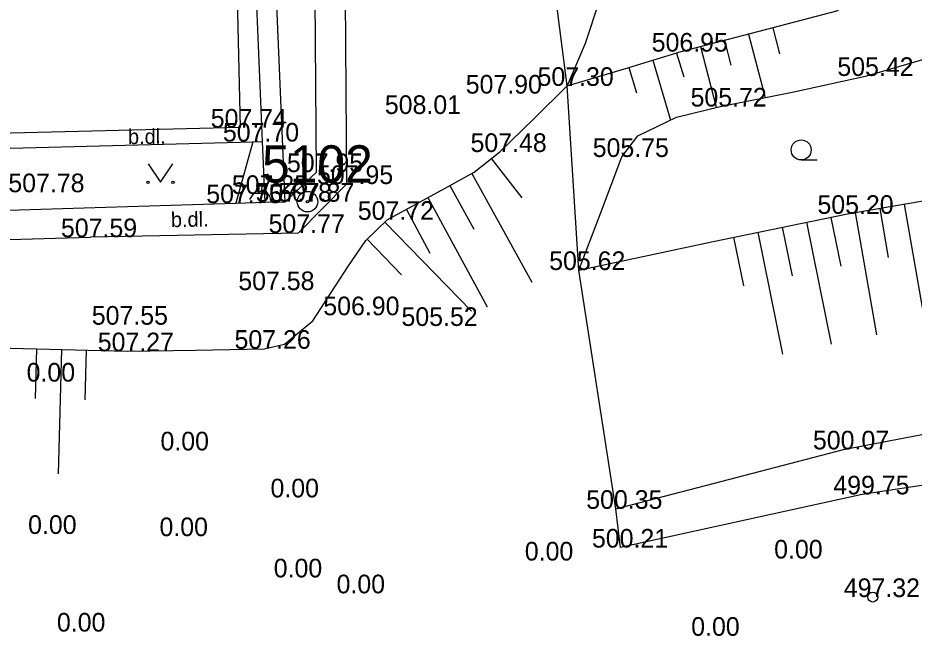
# Model space of a CAD drawing. Extents: x -669642 to -669119, y -1131006 to -1130466.
# Drawn here: x -669449.88 to -669413.8, y -1130588.36 to -1130563.48 of the extents above; entities that cross this region are included whole.
import ezdxf

# ---------------------------------------------------------------- set-up
doc = ezdxf.new("R2010")
doc.units = 0
for name, color, linetype in [('G_Bod_tecka', 7, 'Continuous'), ('G_Bod_vyska', 7, 'Continuous'), ('G_Bodove_pole', 7, 'Continuous'), ('G_Breh_Teren', 7, 'Continuous'), ('G_Budovy_Objekty', 7, 'Continuous'), ('G_Plochy_zpevnene', 7, 'Continuous'), ('G_Ploty', 7, 'Continuous'), ('G_Popisy_povrchu', 7, 'Continuous'), ('G_Site-kanalizace', 7, 'Continuous'), ('G_Site-Sloupy', 7, 'Continuous'), ('G_Vyskove_srafy', 7, 'Continuous'), ('G_Zelen-Znacky', 7, 'Continuous')]:
    doc.layers.add(name, color=color, linetype=linetype)

msp = doc.modelspace()

# ---------------------------------------------------------------- linework, layer by layer
at = {"layer": 'G_Bod_tecka'}
for p, q in [((-669423.17, -1130564.84), (-669423.17, -1130564.84)), ((-669415.7, -1130565.82), (-669415.7, -1130565.82)), ((-669427.76, -1130566.22), (-669427.76, -1130566.22)), ((-669430.64, -1130566.53), (-669430.64, -1130566.53)), ((-669421.61, -1130567.05), (-669421.61, -1130567.05)), ((-669433.96, -1130567.35), (-669433.96, -1130567.35)), ((-669440.93, -1130567.9), (-669440.93, -1130567.9)), ((-669440.42, -1130568.46), (-669440.42, -1130568.46)), ((-669430.47, -1130568.88), (-669430.47, -1130568.88)), ((-669425.56, -1130569.08), (-669425.56, -1130569.08)), ((-669437.86, -1130569.69), (-669437.86, -1130569.69)), ((-669436.65, -1130570.17), (-669436.65, -1130570.17)), ((-669449.09, -1130570.5), (-669449.09, -1130570.5)), ((-669440.08, -1130570.57), (-669440.08, -1130570.57)), ((-669441.11, -1130570.94), (-669441.11, -1130570.94)), ((-669439.12, -1130570.88), (-669439.12, -1130570.88)), ((-669438.22, -1130570.88), (-669438.22, -1130570.88)), ((-669416.48, -1130571.37), (-669416.48, -1130571.37)), ((-669435.01, -1130571.61), (-669435.01, -1130571.61)), ((-669438.6, -1130572.14), (-669438.6, -1130572.14)), ((-669446.96, -1130572.31), (-669446.96, -1130572.31)), ((-669427.29, -1130573.63), (-669427.29, -1130573.63)), ((-669439.82, -1130574.44), (-669439.82, -1130574.44)), ((-669436.36, -1130575.45), (-669436.36, -1130575.45)), ((-669445.72, -1130575.83), (-669445.72, -1130575.83)), ((-669433.25, -1130575.88), (-669433.25, -1130575.88)), ((-669445.48, -1130576.9), (-669445.48, -1130576.9)), ((-669439.96, -1130576.8), (-669439.96, -1130576.8)), ((-669448.75, -1130578.12), (-669448.75, -1130578.12)), ((-669443.36, -1130580.89), (-669443.36, -1130580.89)), ((-669416.64, -1130580.85), (-669416.64, -1130580.85)), ((-669415.88, -1130582.66), (-669415.88, -1130582.66)), ((-669438.93, -1130582.78), (-669438.93, -1130582.78)), ((-669425.8, -1130583.24), (-669425.8, -1130583.24)), ((-669448.69, -1130584.25), (-669448.69, -1130584.25)), ((-669443.4, -1130584.34), (-669443.4, -1130584.34)), ((-669425.62, -1130584.8), (-669425.62, -1130584.8)), ((-669428.69, -1130585.32), (-669428.69, -1130585.32)), ((-669418.65, -1130585.24), (-669418.65, -1130585.24)), ((-669438.8, -1130586), (-669438.8, -1130586)), ((-669436.27, -1130586.64), (-669436.27, -1130586.64)), ((-669415.46, -1130586.79), (-669415.46, -1130586.79)), ((-669447.53, -1130588.18), (-669447.53, -1130588.18)), ((-669421.99, -1130588.35), (-669421.99, -1130588.35))]:
    msp.add_line(p, q, dxfattribs=at)
at = {"layer": 'G_Bodove_pole'}
for radius in [0.412, 0.05]:
    msp.add_circle((-669438.22, -1130570.88), radius, dxfattribs=at)
at = {"layer": 'G_Breh_Teren'}
for p, q in [((-669440.42, -1130568.47), (-669441.11, -1130570.94)), ((-669463.62, -1130576.43), (-669445.48, -1130576.9))]:
    msp.add_line(p, q, dxfattribs=at)
for points in [[(-669426.08, -1130554.93), (-669426.12, -1130558.88), (-669426.46, -1130562.77), (-669427.04, -1130564.51), (-669427.76, -1130566.22)], [(-669427.76, -1130566.22), (-669425.46, -1130565.53), (-669423.17, -1130564.84), (-669420.03, -1130564.02), (-669416.9, -1130563.2), (-669415.49, -1130562.37), (-669414.09, -1130561.54), (-669413.41, -1130561.32), (-669412.72, -1130561.11)], [(-669427.29, -1130573.63), (-669426.42, -1130571.36), (-669425.56, -1130569.08), (-669424.92, -1130568.23), (-669423.36, -1130567.48), (-669421.61, -1130567.05), (-669418.64, -1130566.46), (-669415.7, -1130565.82), (-669411.83, -1130564.69), (-669407.96, -1130563.57)], [(-669445.48, -1130576.9), (-669442.72, -1130576.85), (-669439.96, -1130576.8), (-669439.14, -1130576.62), (-669438, -1130575.68), (-669436.6, -1130573.5), (-669435.87, -1130572.44), (-669435.01, -1130571.61), (-669432.68, -1130570.34), (-669431.51, -1130569.69), (-669430.47, -1130568.88), (-669429.11, -1130567.55), (-669427.76, -1130566.22)], [(-669427.29, -1130573.63), (-669421.89, -1130572.48), (-669416.48, -1130571.37), (-669411.57, -1130570.52), (-669406.65, -1130569.71)], [(-669425.8, -1130583.24), (-669421.22, -1130582.04), (-669416.64, -1130580.85), (-669412.35, -1130580.03), (-669408.03, -1130579.34), (-669399.46, -1130577.58), (-669390.89, -1130575.84), (-669385.63, -1130574.89), (-669380.37, -1130573.88), (-669376.99, -1130573.14), (-669373.61, -1130572.39)]]:
    msp.add_lwpolyline(points, dxfattribs=at)
at = {"layer": 'G_Budovy_Objekty'}
for p, q in [((-669441.21, -1130556.5), (-669440.93, -1130567.9)), ((-669440.93, -1130567.9), (-669452.01, -1130568.17))]:
    msp.add_line(p, q, dxfattribs=at)
at = {"layer": 'G_Plochy_zpevnene'}
for p, q in [((-669436.84, -1130546.44), (-669436.65, -1130570.17)), ((-669437.86, -1130569.69), (-669437.99, -1130551.4)), ((-669451.99, -1130568.77), (-669440.42, -1130568.47)), ((-669440.42, -1130568.47), (-669440.03, -1130568.46)), ((-669439.12, -1130570.88), (-669437.86, -1130569.69)), ((-669436.65, -1130570.17), (-669438.6, -1130572.14)), ((-669452, -1130571.27), (-669441.11, -1130570.94)), ((-669441.11, -1130570.94), (-669439.92, -1130570.9)), ((-669439.92, -1130570.9), (-669439.12, -1130570.88)), ((-669438.6, -1130572.14), (-669446.96, -1130572.31)), ((-669492.23, -1130573.5), (-669446.96, -1130572.31))]:
    msp.add_line(p, q, dxfattribs=at)
at = {"layer": 'G_Ploty'}
for p, q in [((-669440.03, -1130568.46), (-669440.6, -1130555)), ((-669439.12, -1130570.88), (-669439.8, -1130554.97)), ((-669427.76, -1130566.22), (-669428.49, -1130560.61)), ((-669427.29, -1130573.63), (-669427.76, -1130566.22)), ((-669439.92, -1130570.9), (-669440.03, -1130568.46)), ((-669425.8, -1130583.24), (-669427.29, -1130573.63)), ((-669408.26, -1130581.5), (-669415.88, -1130582.66)), ((-669415.88, -1130582.66), (-669425.62, -1130584.8)), ((-669425.62, -1130584.8), (-669425.8, -1130583.24))]:
    msp.add_line(p, q, dxfattribs=at)
at = {"layer": 'G_Site-kanalizace'}
for p, q in [((-669440.057, -1130570.271), (-669440.08, -1130570.57)), ((-669440.548, -1130570.795), (-669440.379, -1130570.547)), ((-669440.08, -1130570.57), (-669440.379, -1130570.547)), ((-669439.781, -1130570.593), (-669440.08, -1130570.57)), ((-669439.651, -1130570.863), (-669439.781, -1130570.593))]:
    msp.add_line(p, q, dxfattribs=at)
at = {"layer": 'G_Site-Sloupy'}
msp.add_circle((-669415.46, -1130586.79), 0.2, dxfattribs=at)
at = {"layer": 'G_Vyskove_srafy'}
for p, q in [((-669419.49, -1130563.88), (-669419.22, -1130564.93)), ((-669420.46, -1130564.14), (-669419.79, -1130566.69)), ((-669422.4, -1130564.64), (-669421.76, -1130567.08)), ((-669421.43, -1130564.39), (-669421.17, -1130565.39)), ((-669423.36, -1130564.9), (-669423.07, -1130565.86)), ((-669424.32, -1130565.19), (-669423.6, -1130567.6)), ((-669425.28, -1130565.48), (-669424.97, -1130566.5)), ((-669430.81, -1130569.15), (-669429.59, -1130570.73)), ((-669431.61, -1130569.75), (-669429.19, -1130574.12)), ((-669432.49, -1130570.23), (-669431.52, -1130571.98)), ((-669433.37, -1130570.71), (-669430.98, -1130575.11)), ((-669415.18, -1130571.15), (-669414.84, -1130573.12)), ((-669414.2, -1130570.98), (-669413.34, -1130575.9)), ((-669434.24, -1130571.19), (-669433.29, -1130572.95)), ((-669417.15, -1130571.51), (-669416.75, -1130573.47)), ((-669416.17, -1130571.32), (-669415.31, -1130576.24)), ((-669435.1, -1130571.7), (-669431.62, -1130575.28)), ((-669418.13, -1130571.71), (-669417.13, -1130576.61)), ((-669420.09, -1130572.11), (-669419.09, -1130577.01)), ((-669419.11, -1130571.91), (-669418.71, -1130573.87)), ((-669435.82, -1130572.39), (-669434.43, -1130573.83)), ((-669421.07, -1130572.31), (-669420.67, -1130574.27)), ((-669449.13, -1130576.8), (-669449.18, -1130578.8)), ((-669448.13, -1130576.83), (-669448.26, -1130581.83)), ((-669447.13, -1130576.86), (-669447.18, -1130578.86))]:
    msp.add_line(p, q, dxfattribs=at)
at = {"layer": 'G_Zelen-Znacky'}
for p, q in [((-669444.64, -1130569.35), (-669444.14, -1130570.1)), ((-669444.14, -1130570.1), (-669443.64, -1130569.35)), ((-669418.342, -1130569.2), (-669417.692, -1130569.197))]:
    msp.add_line(p, q, dxfattribs=at)
for centre, radius in [((-669418.342, -1130568.797), 0.403), ((-669444.64, -1130570.1), 0.05), ((-669443.64, -1130570.1), 0.05)]:
    msp.add_circle(centre, radius, dxfattribs=at)

# ---------------------------------------------------------------- texts
at = {"layer": 'G_Bod_vyska'}
for s, p in [('506.95', (-669424.361, -1130564.84)), ('505.42', (-669416.886, -1130565.82)), ('507.30', (-669428.957, -1130566.22)), ('507.90', (-669431.849, -1130566.53)), ('505.72', (-669422.796, -1130567.05)), ('508.01', (-669435.106, -1130567.35)), ('507.74', (-669442.116, -1130567.9)), ('507.70', (-669441.627, -1130568.46)), ('507.48', (-669431.656, -1130568.88)), ('505.75', (-669426.736, -1130569.08)), ('507.95', (-669439.048, -1130569.69)), ('507.95', (-669437.838, -1130570.17)), ('507.78', (-669450.266, -1130570.5)), ('507.25', (-669441.266, -1130570.57)), ('507.75', (-669442.296, -1130570.94)), ('507.78', (-669440.306, -1130570.88)), ('507.87', (-669439.403, -1130570.88)), ('505.20', (-669417.687, -1130571.37)), ('507.72', (-669436.196, -1130571.61)), ('507.77', (-669439.786, -1130572.14)), ('507.59', (-669448.148, -1130572.31)), ('505.62', (-669428.489, -1130573.63)), ('507.58', (-669441.006, -1130574.44)), ('506.90', (-669437.583, -1130575.45)), ('507.55', (-669446.906, -1130575.83)), ('505.52', (-669434.436, -1130575.88)), ('507.27', (-669446.666, -1130576.9)), ('507.26', (-669441.159, -1130576.8)), ('0.00', (-669449.53, -1130578.12)), ('0.00', (-669444.14, -1130580.89)), ('500.07', (-669417.869, -1130580.85)), ('499.75', (-669417.048, -1130582.66)), ('0.00', (-669439.71, -1130582.78)), ('500.35', (-669426.997, -1130583.24)), ('0.00', (-669449.47, -1130584.25)), ('0.00', (-669444.18, -1130584.34)), ('500.21', (-669426.766, -1130584.8)), ('0.00', (-669419.43, -1130585.24)), ('0.00', (-669429.47, -1130585.32)), ('0.00', (-669439.58, -1130586)), ('0.00', (-669437.05, -1130586.64)), ('497.32', (-669416.626, -1130586.79)), ('0.00', (-669448.31, -1130588.18)), ('0.00', (-669422.77, -1130588.35))]:
    msp.add_text(s, height=0.75, dxfattribs=at).set_placement(p)
at = {"layer": 'G_Bodove_pole'}
msp.add_text('5102', height=1.5, dxfattribs=at).set_placement((-669440.052, -1130570.11))
at = {"layer": 'G_Popisy_povrchu'}
for rotation, p in [(0.6288, (-669445.445, -1130568.564)), (1.1444, (-669443.715, -1130571.906))]:
    msp.add_text('b.dl.', height=0.6, rotation=rotation, dxfattribs=at).set_placement(p)

doc.saveas('drawing.dxf')
